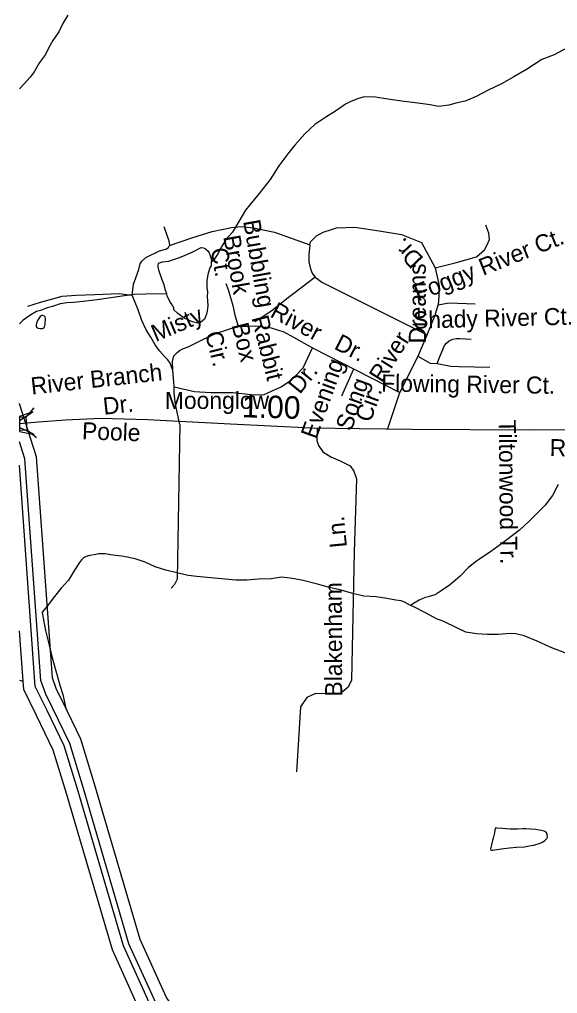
# Model space of a CAD drawing. Extents: x 2169602 to 2449496, y 721995 to 810662.
# Drawn here: x 2379098 to 2382089, y 791467 to 796884 of the extents above; entities that cross this region are included whole.
import ezdxf

# ---------------------------------------------------------------- set-up
doc = ezdxf.new("R2010")
doc.units = 0
doc.layers.add('Default', color=7, linetype='Continuous')

msp = doc.modelspace()

# ---------------------------------------------------------------- linework, layer by layer
at = {"layer": 'Default'}
for p, q in [((2381332.3, 795644.7), (2381409.8, 795502.8)), ((2381313.1, 795007.5), (2381365.2, 795130.4)), ((2380727.5, 795057.9), (2381211.7, 794809.8)), ((2381211.7, 794809.8), (2381316.8, 795015)), ((2381145.4, 794608.7), (2381211.7, 794809.8)), ((2379134.8, 794672.8), (2379179.9, 794725)), ((2379098.1, 794676.7), (2379098.1, 794654.2)), ((2379098.1, 794670.5), (2379098.1, 794599.7)), ((2379098.1, 794614.8), (2379098.1, 794592.3)), ((2379139.8, 794604), (2379192, 794558.9)), ((2379121.4, 793157), (2379118, 793204.8))]:
    msp.add_line(p, q, dxfattribs=at)
for points in [[(2379366.5, 796907.6), (2379341.3, 796865.6), (2379317.1, 796815.3), (2379283.7, 796767.2), (2379259.7, 796725.4), (2379241.9, 796689.2), (2379210.1, 796644.9), (2379180.4, 796593), (2379156.6, 796562.9), (2379122.5, 796524.7), (2379098.1, 796499)], [(2382246.3, 796782.2), (2382071.2, 796687.4), (2382001.3, 796661.5), (2381917.4, 796606.8), (2381845.8, 796564.5), (2381777.8, 796526.6), (2381703.7, 796490.3), (2381636.5, 796455.9), (2381576.4, 796429.3), (2381530.5, 796421.2), (2381484.7, 796407), (2381428.3, 796400.9), (2381380.4, 796408.6), (2381312.3, 796418.5), (2381224.5, 796429.7), (2381146.2, 796441.6), (2381076.5, 796451.4), (2381016.4, 796453.2), (2380982.8, 796444.8), (2380940.5, 796428.5), (2380910.6, 796412.8), (2380854.8, 796374.1), (2380801.1, 796340.1), (2380740.8, 796299.7), (2380685, 796247.7), (2380628, 796185.4), (2380595.8, 796145.2), (2380540.5, 796070.8), (2380490.8, 795994.8), (2380431, 795916.6), (2380379.5, 795854.2), (2380355.3, 795824.2), (2380317.4, 795760.2), (2380281.7, 795701.9), (2380245.8, 795659.9), (2380220.6, 795619.9), (2380200.5, 795581.5), (2380178.8, 795547.5), (2380163, 795531.7)], [(2379725.1, 795351.2), (2379732.5, 795412.6), (2379745.5, 795448), (2379762.3, 795492.7), (2379769.7, 795524.4), (2379779, 795539.3), (2379801.4, 795559.7), (2379876.9, 795597.4), (2379910.8, 795606.1), (2379926.6, 795616.4), (2379932.4, 795626.7), (2379934.2, 795630.6), (2379929.9, 795650.5), (2379901.8, 795731)], [(2379932.4, 795626.7), (2380055.6, 795669.4), (2380168.7, 795705.6), (2380276.3, 795728), (2380330.3, 795733.1), (2380398.6, 795724.7), (2380515, 795701.2), (2380712.8, 795631.5)], [(2380712.8, 795631.5), (2380716.3, 795647.8), (2380730, 795662.2), (2380749.7, 795680.6), (2380787.2, 795701.4), (2380832.8, 795716.5), (2380860.8, 795725.1), (2380962.8, 795729.2), (2381097.3, 795708.2), (2381221.8, 795688.9), (2381332.3, 795644.7)], [(2381409.8, 795502.8), (2381519.6, 795531.1), (2381638.7, 795564.6), (2381682.4, 795602.5), (2381697.9, 795631.4), (2381711.2, 795660.2), (2381706.8, 795695.7), (2381691.2, 795740)], [(2380712.8, 795631.5), (2380706, 795575.4), (2380706.8, 795535.4), (2380715.6, 795497.7), (2380722.1, 795481.7), (2380726.2, 795469.8), (2380742.6, 795450.1)], [(2379917.3, 795358.7), (2379907.7, 795384.5), (2379901.5, 795408.6), (2379891.3, 795436.5), (2379873, 795490.3), (2379868.7, 795508), (2379868.7, 795516.1), (2379868.5, 795520.2), (2379871, 795526.4), (2379872.8, 795530.1), (2379876.7, 795530.4), (2379892.5, 795536.5), (2379928.8, 795540.3), (2379954.8, 795548.5), (2379988.5, 795560.9), (2380018.4, 795573), (2380058.4, 795590.9), (2380108.4, 795615.4), (2380120.3, 795613.2), (2380132, 795609.4), (2380144.5, 795597.3), (2380152.3, 795585.6), (2380158.5, 795571.7), (2380162.3, 795559.3), (2380164.8, 795545.6), (2380163, 795531.7)], [(2380163, 795531.7), (2380162.8, 795513.4), (2380156.8, 795503.4), (2380146.8, 795473.7), (2380139, 795433.5), (2380139.2, 795407.4), (2380139.4, 795393.2), (2380143.5, 795369.5), (2380141.8, 795343.4), (2380143.3, 795319.6), (2380145.9, 795291.7), (2380141.6, 795261.5), (2380137.7, 795245.4), (2380125.9, 795217.6), (2380104.1, 795199.4), (2380090.4, 795195.4), (2380060.2, 795203.2), (2380014.1, 795222.8), (2379978, 795248.9), (2379953.6, 795270.8), (2379957.7, 795276.7), (2379943.8, 795302.8), (2379935.6, 795312.6), (2379919.6, 795346.6), (2379917.3, 795358.7)], [(2381409.8, 795502.8), (2381430.3, 795402.2), (2381428.4, 795344.5), (2381424.7, 795298)], [(2380245.7, 795415.4), (2380258.7, 795382.8), (2380284.7, 795293.7), (2380295.6, 795239.4), (2380313, 795177.7)], [(2380742.6, 795450.1), (2380677.3, 795400.4), (2380600.4, 795344), (2380503, 795266), (2380472.6, 795244.6), (2380430.1, 795217.5), (2380405.9, 795202)], [(2380742.6, 795450.1), (2380779.4, 795423), (2380985.8, 795319.3), (2381238.7, 795193), (2381365.2, 795130.4)], [(2379917.3, 795358.7), (2379799.6, 795355.8), (2379737.7, 795353.8), (2379669.4, 795345.5), (2379605.8, 795335.3), (2379529.6, 795324.9), (2379451.6, 795316.4), (2379397.5, 795310.3), (2379362, 795308), (2379323.9, 795302), (2379282.1, 795287.7), (2379252.3, 795279.6), (2379214.2, 795265.5), (2379192.2, 795259.5), (2379162.1, 795241.3), (2379136.5, 795224.9), (2379118.8, 795211), (2379098.5, 795191), (2379098.1, 795190.6)], [(2379145.1, 795289.2), (2379215.3, 795312.1), (2379276.7, 795328.9), (2379336.2, 795345.6), (2379412.5, 795351.2), (2379516.7, 795354.9), (2379654.4, 795360.5), (2379678.6, 795356.8), (2379725.1, 795351.2)], [(2379950.2, 794932.7), (2379935.3, 794971.8), (2379922.3, 794990.4), (2379905.5, 795008.6), (2379875.8, 795042.1), (2379851.6, 795073.8), (2379827.4, 795116.6), (2379803.2, 795157.6), (2379779, 795209.7), (2379758.6, 795269.3), (2379725.1, 795351.2)], [(2381365.2, 795130.4), (2381408, 795240.2), (2381424.7, 795298)], [(2381424.7, 795298), (2381484.3, 795308.1), (2381631.2, 795303.5)], [(2379226.5, 795165.5), (2379230.6, 795167.7), (2379234.7, 795171.5), (2379236.5, 795175.7), (2379238.6, 795179.5), (2379240.6, 795187.7), (2379240.6, 795197.4), (2379242.5, 795213.4), (2379242.5, 795223.5), (2379240, 795229.6), (2379236.5, 795233.4), (2379228.1, 795237.5), (2379222.2, 795237.5), (2379218.1, 795235.3), (2379212.3, 795231.3), (2379198.4, 795209.5), (2379192.2, 795195.4), (2379190.4, 795187.2), (2379190.6, 795177.4), (2379192.5, 795173.5), (2379196.3, 795171.3), (2379202.5, 795167.5), (2379212.3, 795165.6), (2379220.5, 795165.6), (2379226.5, 795165.5)], [(2379950.2, 794932.7), (2379948.3, 794981.1), (2379955.8, 795012.7), (2379972.5, 795029.5), (2379987.4, 795042.5), (2380009.7, 795053.7), (2380035.8, 795063), (2380069.3, 795079.8), (2380117.6, 795104), (2380193.9, 795139.3), (2380313, 795177.7)], [(2380313, 795177.7), (2380341.2, 795177.7), (2380369.4, 795177.7), (2380412.8, 795179.9)], [(2380412.8, 795179.9), (2380497.1, 795168.8), (2380568, 795146.6), (2380621.2, 795117.8), (2380727.5, 795057.9)], [(2381419.6, 794970.7), (2381436.8, 795013.1), (2381461.5, 795071.6), (2381471.2, 795084.2), (2381487, 795096.3), (2381506.8, 795106.7), (2381526.8, 795110.3), (2381546.7, 795109.5), (2381608.7, 795106.8)], [(2379958.6, 794840.3), (2380071.1, 794815.4), (2380162.3, 794809.8), (2380283.2, 794809.8), (2380385.6, 794798.6), (2380454.4, 794796.8), (2380499.1, 794817.2), (2380553, 794841.4), (2380599.5, 794873.1), (2380631.2, 794901), (2380675.8, 794947.6), (2380727.5, 795057.9)], [(2381313.1, 795011.2), (2381381.9, 794972.1), (2381419.6, 794970.7)], [(2379958.6, 794840.3), (2379955.8, 794867.5), (2379950.2, 794932.7)], [(2380889.8, 794791.2), (2380956.8, 794940.3)], [(2381419.6, 794970.7), (2381495.9, 794956.5), (2381542.1, 794953.4), (2381712.3, 794951.1)], [(2379989.9, 794631.4), (2379965.6, 794742.8), (2379958.6, 794805.5), (2379958.6, 794840.3)], [(2379098.6, 794747.3), (2379098.1, 794748.8)], [(2379098.1, 794654.2), (2379172.5, 794701.5), (2379098.1, 794676.7)], [(2379281.3, 793221.8), (2379193.4, 794452.5), (2379098.6, 794747.3)], [(2379098.1, 794599.7), (2379139.9, 794602.7), (2379134.8, 794673.1), (2379098.1, 794670.5)], [(2383560.3, 794583.5), (2383345.8, 794588.7), (2382736.3, 794602.3), (2381930.1, 794599.2), (2381278.7, 794604.4), (2380986.7, 794606.5), (2380719.4, 794610.7), (2380270.5, 794633.7), (2379809.5, 794656.8), (2379551.1, 794665.1), (2379354.6, 794655.9), (2379204.3, 794644.2), (2379098.1, 794634.8)], [(2379098.1, 794592.3), (2379180.1, 794575.5), (2379098.1, 794614.8)], [(2379989.9, 794631.4), (2379974.3, 793772.1), (2379959.1, 793741.7), (2379941.7, 793722.1)], [(2380753.5, 794610.1), (2380750.2, 794542.1), (2380759.5, 794514.1), (2380783.7, 794478.8), (2380828.4, 794450.8), (2380880.5, 794430.3), (2380936.3, 794402.4), (2380956.8, 794372.6), (2380971.7, 794329.8), (2380958.6, 793922.1), (2380943.7, 793209.7), (2380925.1, 793170.6), (2380880.5, 793133.4), (2380809.8, 793133.4), (2380742.8, 793135.3), (2380696.3, 793112.9), (2380660.9, 793060.8), (2380638.6, 792699.6)], [(2379216.4, 793208.2), (2379128.5, 794440), (2379098.1, 794534.4)], [(2379186, 793174.5), (2379098.1, 794404.4)], [(2382093.5, 794298.5), (2382062, 794236.3), (2382020.1, 794182.2), (2381986.3, 794150), (2381930.3, 794091.6), (2381876.8, 794043.3), (2381846.9, 794019.4), (2381799.1, 793985.3), (2381765, 793959.2), (2381717.3, 793923), (2381663.5, 793888.6), (2381631.5, 793866.6), (2381591.6, 793834.1), (2381548.3, 793787.9), (2381522.1, 793765.9), (2381488, 793737.9), (2381448, 793709.8), (2381420.3, 793691.7), (2381406.8, 793683.6), (2381370.5, 793673.3), (2381352.5, 793669.1), (2381320.5, 793655.3), (2381288.5, 793635), (2381270.9, 793625.1)], [(2381270.9, 793625.1), (2381242.8, 793640.7), (2381219, 793650.8), (2381190.7, 793654.7), (2381140.4, 793664.3), (2381080.6, 793672.1), (2381012.7, 793677.5), (2380950.8, 793691.4), (2380878.8, 793711.1), (2380820.8, 793724.8), (2380754.3, 793742.6), (2380668.2, 793766.2), (2380602.4, 793776.1), (2380554.4, 793781.7), (2380496.6, 793773.5), (2380426.5, 793771.1), (2380362.5, 793764.9), (2380300.8, 793766.6), (2380202.5, 793774.1), (2380142.3, 793780), (2380084.2, 793785.6), (2380036.2, 793791.6), (2379988.5, 793803.3), (2379912.4, 793820.9), (2379852.3, 793840.5), (2379796.3, 793866.4), (2379741.8, 793884), (2379688.1, 793895.8), (2379666.3, 793899.9), (2379632.1, 793903.4), (2379605.8, 793907.4), (2379573.9, 793911.4), (2379539.8, 793911.3), (2379514, 793907.1), (2379488.3, 793902.9), (2379468.2, 793897), (2379454.1, 793889), (2379442.2, 793878.6), (2379432.2, 793864.7), (2379404.5, 793820.6), (2379370.8, 793766.5), (2379329.2, 793720.5), (2379285.3, 793666.3), (2379253.1, 793622.1), (2379223.8, 793588)], [(2382359.9, 793277.8), (2382344.3, 793285.8), (2382295.5, 793301.3), (2382235.8, 793321.3), (2382139.9, 793356.9), (2382047.6, 793392.3), (2381975.8, 793425.9), (2381903.4, 793455.5), (2381857.3, 793467.4), (2381825.3, 793469.4), (2381759.3, 793463.1), (2381699.4, 793462.9), (2381639.1, 793466.7), (2381579.3, 793476.2), (2381529.2, 793500), (2381456.8, 793535.7), (2381417.1, 793551.5), (2381359, 793581.3), (2381286.9, 793619), (2381270.9, 793625.1)], [(2379223.8, 793588), (2379225.7, 793573.9), (2379242.1, 793485.8), (2379262.4, 793404.1), (2379280.6, 793334.4), (2379304.8, 793248.3), (2379323.3, 793182.3), (2379339.7, 793130.3), (2379357.7, 793044.9)], [(2379118, 793204.8), (2379098.1, 793483)], [(2379098.1, 793209.5), (2379118, 793204.8)], [(2379917.5, 787518.1), (2379942.4, 787569.7), (2379950.4, 787776.6), (2380007.2, 787909.4), (2380023.2, 788050.6), (2380154.2, 788415.7), (2380427.1, 788934.4), (2380684, 789504.5), (2380649.2, 789820.2), (2380471.2, 790279.3), (2380008.3, 791195.8), (2379857.6, 791412), (2379706.8, 791743.9), (2379454, 792607.6), (2379377.5, 792856.5), (2379281.2, 793055.7), (2379244, 793131.1), (2379216.4, 793208.2)], [(2379983.2, 787503.2), (2380007.4, 787553.6), (2380015.5, 787762), (2380071.3, 787892.4), (2380087.5, 788035.6), (2380214.4, 788389.2), (2380486.1, 788905.7), (2380751.2, 789493.9), (2380713.5, 789835.9), (2380531.2, 790306), (2380064.8, 791229.6), (2379914.9, 791444.6), (2379768.4, 791766.8), (2379516.9, 792626.4), (2379438.8, 792880.6), (2379340.2, 793084.5), (2379304.5, 793156.8), (2379281.3, 793221.8)], [(2380031.5, 790931.6), (2379923.6, 791145.3), (2379771.7, 791363), (2379614.3, 791709.6), (2379359.7, 792579.3), (2379285.7, 792820.4), (2379192.8, 793012.5), (2379121.4, 793157)], [(2380090.1, 790961.2), (2379980.1, 791179), (2379829, 791395.6), (2379675.9, 791732.5), (2379422.6, 792598.1), (2379346.9, 792844.5), (2379251.7, 793041.3), (2379186, 793174.5)], [(2381939.9, 792380.8), (2381913.7, 792382.3), (2381895.9, 792382.6), (2381865.7, 792380.2), (2381823.7, 792380.1), (2381783.5, 792383.7), (2381751.5, 792385.7), (2381741.7, 792385.6), (2381738, 792359.8), (2381731.8, 792331.5), (2381727.9, 792317.5), (2381726.1, 792309.7), (2381721.8, 792293.7), (2381716.4, 792271.8), (2381718.5, 792263.8), (2381728.3, 792263.9), (2381764.2, 792269.9), (2381790.3, 792274), (2381822, 792276.1), (2381860.2, 792280.4), (2381906.1, 792282.4), (2381932.2, 792288.6), (2381958, 792290.9), (2381991.8, 792302.7), (2382006, 792308.7), (2382018.1, 792317), (2382029.8, 792329), (2382033.7, 792337), (2382031.8, 792353.1), (2382029.8, 792359.1), (2382026.1, 792364.9), (2382014, 792368.8), (2381997.6, 792372.9), (2381968, 792378.6), (2381939.9, 792380.8)]]:
    msp.add_lwpolyline(points, dxfattribs=at)

# ---------------------------------------------------------------- texts
for s, height, rotation, p in [('Bubbling', 95, 280.0027, (2380340.9, 795762.6)), ('Brook', 95, 280.0027, (2380230.6, 795676.5)), ('Foggy River Ct.', 95, 21.6054, (2381313.9, 795315)), ('Dr.', 95, 133.5443, (2381349.2, 795555.5)), ('Ct.', 95, 280.0027, (2380160.2, 795606.9)), ('Dreams', 95, 90.0948, (2381357.3, 795082.3)), ('River', 95, 331.5442, (2380485.7, 795233.7)), ('Misty', 95, 22.9427, (2379855.4, 795090)), ('Shady River Ct.', 95, 1.4286, (2381287.2, 795164.8)), ('Box', 95, 283.9947, (2380276.3, 795184.7)), ('Rabbit', 95, 283.9947, (2380387.3, 795225.3)), ('Cir.', 95, 283.9947, (2380129, 795138)), ('Dr.', 95, 332.8383, (2380841.5, 795054.8)), ('River', 95, 57.8176, (2381115.2, 794858)), ('River Branch', 95, 6.2426, (2379166.1, 794797.8)), ('Evening', 95, 70.1324, (2380748.1, 794545.4)), ('Dr.', 95, 51.0588, (2380656.3, 794795.7)), ('Song', 95, 70.1324, (2380942.3, 794590)), ('Flowing River Ct.', 95, 359.2324, (2381108.4, 794814.9)), ('Cir.', 95, 70.1324, (2381049, 794638.1)), ('Dr.', 95, 6.2426, (2379567.5, 794685.5)), ('1.00', 125, 358.3504, (2380333.4, 794671.9)), ('Tiltonwood Tr.', 95, 270.7037, (2381761.8, 794658.7)), ('Poole', 95, 357.9538, (2379444.4, 794549.6)), ('Rd.', 95, 358.9423, (2382044.9, 794455.8)), ('Ln.', 95, 95.549, (2380918.8, 793950.2)), ('Blakenham', 95, 90.2328, (2380892.1, 793118.6))]:
    msp.add_text(s, height=height, rotation=rotation, dxfattribs=at).set_placement(p)
msp.add_text('Moonglow', height=95, dxfattribs=at).set_placement((2379906.3, 794718.2))

doc.saveas('drawing.dxf')
